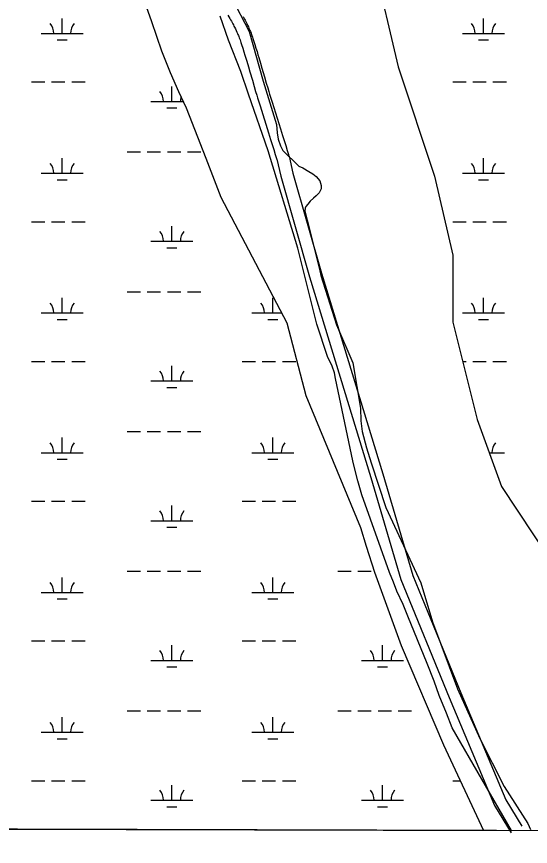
# Model space of a CAD drawing. Extents: x 3161564 to 3199464, y 849354 to 874788.
# Drawn here: x 3182306 to 3183531, y 854733 to 856709 of the extents above; entities that cross this region are included whole.
import ezdxf

# ---------------------------------------------------------------- set-up
doc = ezdxf.new("R2010")
doc.units = 0
for name, color, linetype in [('V-GRID-FRAM', 7, 'Continuous'), ('V-ROAD-CNTR', 7, 'Continuous'), ('V-SITE-VEGE', 7, 'Continuous'), ('V-WETL-SWMP', 7, 'Continuous')]:
    doc.layers.add(name, color=color, linetype=linetype)

msp = doc.modelspace()

# ---------------------------------------------------------------- linework, layer by layer
at = {"layer": 'V-GRID-FRAM'}
msp.add_lwpolyline([(3165819.2, 873007.6), (3197186.7, 872920.9), (3197144.3, 854733.3), (3165761, 854820), (3165819.2, 873007.6)], dxfattribs=at)
at = {"layer": 'V-ROAD-CNTR'}
for points in [[(3182809.8, 856712.1), (3182812.2, 856708.1), (3182814.4, 856704.4), (3182816.4, 856700.8), (3182818.2, 856697.5), (3182819.9, 856694.4)], [(3182846.3, 856708.7), (3182847.9, 856705.6), (3182849.5, 856702.7), (3182850.9, 856699.9), (3182852.3, 856697.3), (3182854.7, 856692.4), (3182856.8, 856688.1), (3182858.6, 856684.2), (3182860.1, 856680.9), (3182861.4, 856677.9), (3182862.5, 856675.3), (3182863.4, 856672.9), (3182865, 856668.9), (3182866.2, 856665.8), (3182867.1, 856663.5), (3182868.3, 856660), (3182869.5, 856656.5), (3182871.1, 856651.7), (3182874.1, 856642.5), (3182876.8, 856633.8), (3182879.3, 856625.7), (3182881.6, 856618.1), (3182883.8, 856611), (3182887.7, 856597.7), (3182891.1, 856586), (3182897, 856565.6), (3182901.4, 856550.3), (3182904.7, 856538.9), (3182907.3, 856530.4), (3182909.2, 856524), (3182912.1, 856514.5), (3182915.1, 856504.9), (3182935, 856441.2), (3182940, 856425.3), (3182947.6, 856401.5), (3182951.4, 856389.6), (3182955.2, 856377.7)], [(3182819.9, 856694.5), (3182821.5, 856691.5), (3182822.9, 856688.8), (3182824.3, 856686.2), (3182825.5, 856683.8), (3182827.7, 856679.3), (3182829.6, 856675.3), (3182831.3, 856671.8), (3182832.6, 856668.7), (3182833.8, 856666), (3182834.8, 856663.7), (3182835.6, 856661.7), (3182837.1, 856658), (3182838.1, 856655.3), (3182838.9, 856653.2), (3182840, 856650.1), (3182841.1, 856647), (3182842.6, 856642.4), (3182845.5, 856633.4), (3182848.2, 856624.9), (3182850.6, 856617), (3182852.9, 856609.5), (3182855, 856602.5), (3182858.9, 856589.2), (3182862.3, 856577.6), (3182868.2, 856557.3), (3182872.6, 856542), (3182876, 856530.5), (3182878.5, 856521.8), (3182880.5, 856515.4), (3182883.4, 856505.7), (3182886.4, 856496), (3182906.4, 856432.2), (3182911.4, 856416.3), (3182919, 856392.4), (3182922.8, 856380.4), (3182926.7, 856368.5)], [(3182955.6, 856376.5), (3182965, 856336.3), (3183033.3, 856097.8), (3183179, 855620.2), (3183250.7, 855378.5), (3183364.9, 855099), (3183472, 854844.5), (3183510.3, 854781.4)], [(3182926.4, 856369.7), (3182936, 856328.7), (3183004.5, 856089.3), (3183150.3, 855611.6), (3183222.3, 855368.6), (3183337.2, 855087.5), (3183445.2, 854830.8), (3183484.6, 854765.8)]]:
    msp.add_lwpolyline(points, dxfattribs=at)
at = {"layer": 'V-SITE-VEGE'}
for p, q in [((3182817.7, 856756.1), (3182860.3, 856673.4)), ((3182811.4, 856652.3), (3182791.5, 856709.5)), ((3182860.3, 856673.4), (3182894.1, 856554.7)), ((3182841, 856578.1), (3182811.4, 856652.3)), ((3182859, 856524.1), (3182841, 856578.1)), ((3182894.1, 856554.7), (3182925.7, 856451.8)), ((3182905.8, 856389.4), (3182859, 856524.1)), ((3182925.7, 856451.8), (3182926.9, 856432.4)), ((3182926.9, 856432.4), (3182930, 856417.3)), ((3182930, 856417.3), (3182935, 856400.8)), ((3182935, 856400.8), (3182940.8, 856389.8)), ((3182976.9, 856157.3), (3182905.8, 856389.4)), ((3182940.8, 856389.8), (3182978.9, 856353)), ((3182978.9, 856353), (3182988.5, 856349.1)), ((3182988.5, 856349.1), (3183002.4, 856340.2)), ((3183002.4, 856340.2), (3183012.5, 856334.3)), ((3183012.5, 856334.3), (3183020.5, 856328)), ((3183020.5, 856328), (3183029.1, 856317.5)), ((3183029.1, 856317.5), (3183032.4, 856306.9)), ((3183032.4, 856298.7), (3183027.2, 856289.4)), ((3183032.4, 856306.9), (3183032.4, 856298.7)), ((3183013.6, 856276.3), (3183006.1, 856269.1)), ((3183020.3, 856282), (3183013.6, 856276.3)), ((3183027.2, 856289.4), (3183020.3, 856282)), ((3182993.7, 856252.8), (3182993.5, 856245.4)), ((3182995.8, 856256.3), (3182993.7, 856252.8)), ((3183000.3, 856262.6), (3182995.8, 856256.3)), ((3183006.1, 856269.1), (3183000.3, 856262.6)), ((3182993.5, 856245.4), (3183004.1, 856202.7)), ((3183004.1, 856202.7), (3183029.2, 856103.9)), ((3183021.5, 855976.8), (3182976.9, 856157.3)), ((3183029.2, 856103.9), (3183031.1, 856092.1)), ((3183031.1, 856092.1), (3183068.3, 855974.8)), ((3183047.5, 855899.9), (3183021.5, 855976.8)), ((3183068.3, 855974.8), (3183107.3, 855884.6)), ((3183058, 855876.4), (3183047.5, 855899.9)), ((3183107.3, 855884.6), (3183126.1, 855776.6)), ((3183063.7, 855860.7), (3183058, 855876.4)), ((3183066.5, 855847.2), (3183063.7, 855860.7)), ((3183107.6, 855651.2), (3183066.5, 855847.2)), ((3183126.1, 855776.6), (3183126.9, 855746.8)), ((3183126.9, 855746.8), (3183130, 855720.9)), ((3183130, 855720.9), (3183140, 855682.2)), ((3183140, 855682.2), (3183151.4, 855646.6)), ((3183112.2, 855631.4), (3183107.6, 855651.2)), ((3183151.4, 855646.6), (3183186.1, 855540.3)), ((3183119.4, 855603.4), (3183112.2, 855631.4)), ((3183129.2, 855570.2), (3183119.4, 855603.4)), ((3183194.9, 855385.3), (3183129.2, 855570.2)), ((3183186.1, 855540.3), (3183269.8, 855360.6)), ((3183204.4, 855362.6), (3183194.9, 855385.3)), ((3183212.7, 855341.2), (3183204.4, 855362.6)), ((3183269.8, 855360.6), (3183297.3, 855267.8)), ((3183227.1, 855308.8), (3183212.7, 855341.2)), ((3183238.6, 855281.3), (3183227.1, 855308.8)), ((3183284.7, 855169), (3183238.6, 855281.3)), ((3183297.3, 855267.8), (3183357.1, 855108.5)), ((3183301.2, 855126.4), (3183284.7, 855169)), ((3183313.3, 855092.4), (3183301.2, 855126.4)), ((3183357.1, 855108.5), (3183410.5, 854989.8)), ((3183330.8, 855050.1), (3183313.3, 855092.4)), ((3183344.3, 855015.2), (3183330.8, 855050.1)), ((3183485.5, 854771.1), (3183344.3, 855015.2)), ((3183410.5, 854989.8), (3183468.2, 854875.8)), ((3183468.2, 854875.8), (3183524.1, 854787.5)), ((3182147.2, 854774.7), (3183485.5, 854771.1)), ((3183524.1, 854787.5), (3183530.7, 854773.2))]:
    msp.add_line(p, q, dxfattribs=at)
at = {"layer": 'V-WETL-SWMP'}
for p, q in [((3182614.8, 856733.1), (3182628.1, 856696.7)), ((3182415.1, 856668.5), (3182415.1, 856704.5)), ((3182628.1, 856696.7), (3182651.9, 856627)), ((3183418.9, 856668.5), (3183418.9, 856704.5)), ((3182365.1, 856668.5), (3182465.1, 856668.5)), ((3183368.9, 856668.5), (3183468.9, 856668.5)), ((3182403.1, 856653.1), (3182427.1, 856653.1)), ((3183406.9, 856653.1), (3183430.9, 856653.1)), ((3182651.9, 856627), (3182672.6, 856575.4)), ((3182672.6, 856575.4), (3182692.5, 856530.3)), ((3182341.7, 856553.1), (3182373.7, 856553.1)), ((3182389.7, 856553.1), (3182421.7, 856553.1)), ((3182437.7, 856553.1), (3182469.7, 856553.1)), ((3183345.5, 856553.1), (3183377.5, 856553.1)), ((3183393.5, 856553.1), (3183425.5, 856553.1)), ((3183441.5, 856553.1), (3183473.5, 856553.1)), ((3182676.5, 856506.7), (3182676.5, 856542.7)), ((3182692.5, 856530.3), (3182710.8, 856491.8)), ((3182626.5, 856506.7), (3182703.8, 856506.7)), ((3182664.5, 856491.2), (3182688.5, 856491.2)), ((3182710.8, 856491.8), (3182757.3, 856371.4)), ((3182415.1, 856335.9), (3182415.1, 856371.9)), ((3182569.7, 856386.6), (3182601.7, 856386.6)), ((3182617.7, 856386.6), (3182649.7, 856386.6)), ((3182665.7, 856386.6), (3182697.7, 856386.6)), ((3182713.7, 856386.6), (3182745.7, 856386.6)), ((3182757.3, 856371.4), (3182792.7, 856279.1)), ((3183418.9, 856335.9), (3183418.9, 856371.9)), ((3182365.1, 856335.9), (3182465.1, 856335.9)), ((3183368.9, 856335.9), (3183468.9, 856335.9)), ((3182403.1, 856320.4), (3182427.1, 856320.4)), ((3183406.9, 856320.4), (3183430.9, 856320.4)), ((3182792.7, 856279.1), (3182950.6, 855979.5)), ((3182341.7, 856220.4), (3182373.7, 856220.4)), ((3182389.7, 856220.4), (3182421.7, 856220.4)), ((3182437.7, 856220.4), (3182469.7, 856220.4)), ((3183345.5, 856220.4), (3183377.5, 856220.4)), ((3183393.5, 856220.4), (3183425.5, 856220.4)), ((3183441.5, 856220.4), (3183473.5, 856220.4)), ((3182676.5, 856174), (3182676.5, 856210)), ((3182626.5, 856174), (3182726.5, 856174)), ((3182664.5, 856158.6), (3182688.5, 856158.6)), ((3182415.1, 856003.2), (3182415.1, 856039.2)), ((3182569.7, 856053.9), (3182601.7, 856053.9)), ((3182617.7, 856053.9), (3182649.7, 856053.9)), ((3182665.7, 856053.9), (3182697.7, 856053.9)), ((3182713.7, 856053.9), (3182745.7, 856053.9)), ((3182917, 856003.2), (3182917, 856039.2)), ((3183418.9, 856003.2), (3183418.9, 856039.2)), ((3182365.1, 856003.2), (3182465.1, 856003.2)), ((3182867, 856003.2), (3182938.1, 856003.2)), ((3183368.9, 856003.2), (3183468.9, 856003.2)), ((3182403.1, 855987.7), (3182427.1, 855987.7)), ((3182905, 855987.7), (3182929, 855987.7)), ((3182950.6, 855979.5), (3182995.5, 855807.1)), ((3183406.9, 855987.7), (3183430.9, 855987.7)), ((3182341.7, 855887.7), (3182373.7, 855887.7)), ((3182389.7, 855887.7), (3182421.7, 855887.7)), ((3182437.7, 855887.7), (3182469.7, 855887.7)), ((3182676.5, 855841.3), (3182676.5, 855877.3)), ((3182843.6, 855887.7), (3182875.6, 855887.7)), ((3182891.6, 855887.7), (3182923.6, 855887.7)), ((3182939.6, 855887.7), (3182971.6, 855887.7)), ((3183369, 855887.7), (3183377.5, 855887.7)), ((3183393.5, 855887.7), (3183425.5, 855887.7)), ((3183441.5, 855887.7), (3183473.5, 855887.7)), ((3182626.5, 855841.3), (3182726.5, 855841.3)), ((3182664.5, 855825.9), (3182688.5, 855825.9)), ((3182995.5, 855807.1), (3183126, 855492.6)), ((3182569.7, 855721.2), (3182601.7, 855721.2)), ((3182617.7, 855721.2), (3182649.7, 855721.2)), ((3182665.7, 855721.2), (3182697.7, 855721.2)), ((3182713.7, 855721.2), (3182745.7, 855721.2)), ((3182415.1, 855670.5), (3182415.1, 855706.5)), ((3182917, 855670.5), (3182917, 855706.5)), ((3182365.1, 855670.5), (3182465.1, 855670.5)), ((3182867, 855670.5), (3182967, 855670.5)), ((3183432.3, 855670.5), (3183468.9, 855670.5)), ((3182403.1, 855655.1), (3182427.1, 855655.1)), ((3182905, 855655.1), (3182929, 855655.1)), ((3182341.7, 855555.1), (3182373.7, 855555.1)), ((3182389.7, 855555.1), (3182421.7, 855555.1)), ((3182437.7, 855555.1), (3182469.7, 855555.1)), ((3182676.5, 855508.6), (3182676.5, 855544.6)), ((3182843.6, 855555.1), (3182875.6, 855555.1)), ((3182891.6, 855555.1), (3182923.6, 855555.1)), ((3182939.6, 855555.1), (3182971.6, 855555.1)), ((3182626.5, 855508.6), (3182726.5, 855508.6)), ((3182664.5, 855493.2), (3182688.5, 855493.2)), ((3183126, 855492.6), (3183139.6, 855448.1)), ((3183139.6, 855448.1), (3183159.4, 855386.1)), ((3182569.7, 855388.6), (3182601.7, 855388.6)), ((3182617.7, 855388.6), (3182649.7, 855388.6)), ((3182665.7, 855388.6), (3182697.7, 855388.6)), ((3182713.7, 855388.6), (3182745.7, 855388.6)), ((3183071.6, 855388.6), (3183103.6, 855388.6)), ((3183119.6, 855388.6), (3183151.6, 855388.6)), ((3183159.4, 855386.1), (3183222.6, 855211.5)), ((3182415.1, 855337.8), (3182415.1, 855373.8)), ((3182917, 855337.8), (3182917, 855373.8)), ((3182365.1, 855337.8), (3182465.1, 855337.8)), ((3182867, 855337.8), (3182967, 855337.8)), ((3182403.1, 855322.4), (3182427.1, 855322.4)), ((3182905, 855322.4), (3182929, 855322.4)), ((3182341.7, 855222.4), (3182373.7, 855222.4)), ((3182389.7, 855222.4), (3182421.7, 855222.4)), ((3182437.7, 855222.4), (3182469.7, 855222.4)), ((3182676.5, 855176), (3182676.5, 855212)), ((3182843.6, 855222.4), (3182875.6, 855222.4)), ((3182891.6, 855222.4), (3182923.6, 855222.4)), ((3182939.6, 855222.4), (3182971.6, 855222.4)), ((3183178.4, 855176), (3183178.4, 855212)), ((3183222.6, 855211.5), (3183323.6, 854974.9)), ((3182626.5, 855176), (3182726.5, 855176)), ((3183128.4, 855176), (3183228.4, 855176)), ((3182664.5, 855160.5), (3182688.5, 855160.5)), ((3183166.4, 855160.5), (3183190.4, 855160.5)), ((3182569.7, 855055.9), (3182601.7, 855055.9)), ((3182617.7, 855055.9), (3182649.7, 855055.9)), ((3182665.7, 855055.9), (3182697.7, 855055.9)), ((3182713.7, 855055.9), (3182745.7, 855055.9)), ((3183071.6, 855055.9), (3183103.6, 855055.9)), ((3183119.6, 855055.9), (3183151.6, 855055.9)), ((3183167.6, 855055.9), (3183199.6, 855055.9)), ((3183215.6, 855055.9), (3183247.6, 855055.9)), ((3182415.1, 855005.2), (3182415.1, 855041.2)), ((3182917, 855005.2), (3182917, 855041.2)), ((3182365.1, 855005.2), (3182465.1, 855005.2)), ((3182403.1, 854989.7), (3182427.1, 854989.7)), ((3182867, 855005.2), (3182967, 855005.2)), ((3182905, 854989.7), (3182929, 854989.7)), ((3183323.6, 854974.9), (3183418.7, 854771.2)), ((3182341.7, 854889.7), (3182373.7, 854889.7)), ((3182389.7, 854889.7), (3182421.7, 854889.7)), ((3182437.7, 854889.7), (3182469.7, 854889.7)), ((3182843.6, 854889.7), (3182875.6, 854889.7)), ((3182891.6, 854889.7), (3182923.6, 854889.7)), ((3182939.6, 854889.7), (3182971.6, 854889.7)), ((3183345.5, 854889.7), (3183363.3, 854889.7)), ((3182676.5, 854843.3), (3182676.5, 854879.3)), ((3183178.4, 854843.3), (3183178.4, 854879.3)), ((3182626.5, 854843.3), (3182726.5, 854843.3)), ((3183128.4, 854843.3), (3183228.4, 854843.3)), ((3182664.5, 854827.9), (3182688.5, 854827.9)), ((3183166.4, 854827.9), (3183190.4, 854827.9)), ((3183418.7, 854771.2), (3182149.3, 854774.7))]:
    msp.add_line(p, q, dxfattribs=at)
msp.add_lwpolyline([(3183157.6, 856835.6), (3183215.5, 856589.4), (3183302.3, 856328.8), (3183345.7, 856140.5), (3183345.7, 855981.2), (3183403.6, 855749.5), (3183461.5, 855590.2), (3183577.2, 855416.4), (3183664.1, 855329.5), (3183765.3, 855315), (3183881.1, 855315), (3184025.8, 855373), (3184041.2, 855374.5), (3184041.2, 857125.3)], dxfattribs=at)
for centre, start, end in [((3182359.9, 856669), 359.2282, 40.7718), ((3182470.3, 856669), 139.2282, 180.7718), ((3183363.7, 856669), 359.2282, 40.7718), ((3183474.2, 856669), 139.2282, 180.7718), ((3182621.3, 856507.1), 359.2282, 40.7718), ((3182731.8, 856507.1), 161.7949, 180.7718), ((3182359.9, 856336.3), 359.2282, 40.7718), ((3182470.3, 856336.3), 139.2282, 180.7718), ((3183363.7, 856336.3), 359.2282, 40.7718), ((3183474.2, 856336.3), 139.2282, 180.7718), ((3182621.3, 856174.5), 359.2282, 40.7718), ((3182731.8, 856174.5), 139.2282, 180.7718), ((3182359.9, 856003.7), 359.2282, 40.7718), ((3182470.3, 856003.7), 139.2282, 180.7718), ((3182861.8, 856003.7), 359.2282, 40.7718), ((3183363.7, 856003.7), 359.2282, 40.7718), ((3183474.2, 856003.7), 139.2282, 180.7718), ((3182972.3, 856003.7), 177.5626, 180.7718), ((3182621.3, 855841.8), 359.2282, 40.7718), ((3182731.8, 855841.8), 139.2282, 180.7718), ((3182359.9, 855671), 359.2282, 40.7718), ((3182470.3, 855671), 139.2282, 180.7718), ((3182861.8, 855671), 359.2282, 40.7718), ((3182972.3, 855671), 139.2282, 180.7718), ((3183474.2, 855671), 139.2282, 180.7718), ((3182621.3, 855509.1), 359.2282, 40.7718), ((3182731.8, 855509.1), 139.2282, 180.7718), ((3182359.9, 855338.3), 359.2282, 40.7718), ((3182470.3, 855338.3), 139.2282, 180.7718), ((3182861.8, 855338.3), 359.2282, 40.7718), ((3182972.3, 855338.3), 139.2282, 180.7718), ((3182621.3, 855176.4), 359.2282, 40.7718), ((3182731.8, 855176.4), 139.2282, 180.7718), ((3183123.2, 855176.4), 359.2282, 40.7718), ((3183233.7, 855176.4), 139.2282, 180.7718), ((3182359.9, 855005.6), 359.2282, 40.7718), ((3182470.3, 855005.6), 139.2282, 180.7718), ((3182861.8, 855005.6), 359.2282, 40.7718), ((3182972.3, 855005.6), 139.2282, 180.7718), ((3182621.3, 854843.8), 359.2282, 40.7718), ((3182731.8, 854843.8), 139.2282, 180.7718), ((3183123.2, 854843.8), 359.2282, 40.7718), ((3183233.7, 854843.8), 139.2282, 180.7718)]:
    msp.add_arc(centre, 35.2, start, end, dxfattribs=at)

doc.saveas('drawing.dxf')
